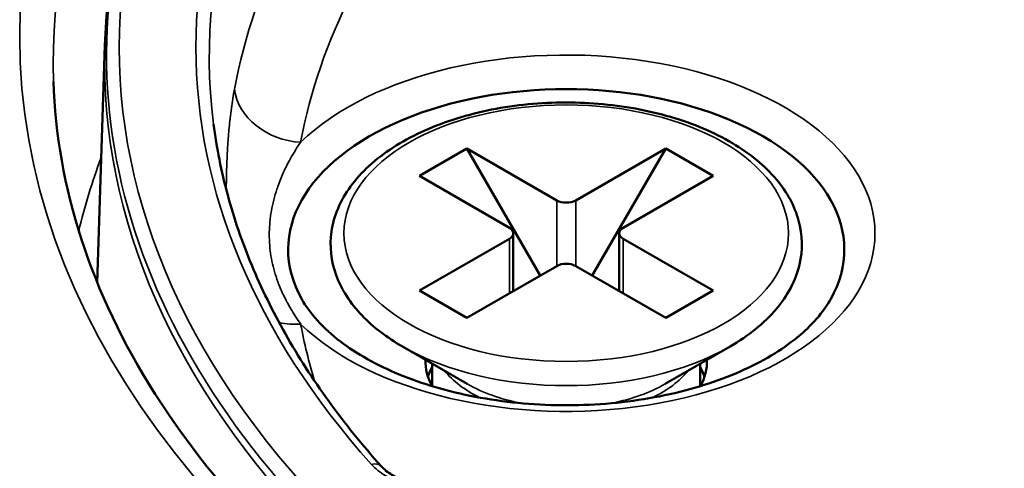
# Model space of a CAD drawing. Header units: millimetres. Extents: x 50 to 3176, y 50 to 2109.
# Tile 350 of 656: x 375.66 to 390.36, y 1799.6 to 1806.29. Entities that reach past the tile are written whole.
import ezdxf

# ---------------------------------------------------------------- set-up
doc = ezdxf.new("R2010")
doc.units = ezdxf.units.MM
doc.header["$LTSCALE"] = 10
doc.layers.add('Visible (ISO)', color=7, linetype='Continuous', lineweight=50)
doc.layers.add('Visible Narrow (ISO)', color=7, linetype='Continuous', lineweight=35)

msp = doc.modelspace()

# ---------------------------------------------------------------- linework, layer by layer
at = {"layer": 'Visible (ISO)'}
for p, q in [((376.934, 1805.9139), (376.8203, 1802.3675)), ((382.3345, 1804.3716), (381.6274, 1803.9633)), ((382.3345, 1804.3716), (383.678, 1803.5959)), ((383.4305, 1802.4732), (382.3345, 1804.3716)), ((383.9608, 1803.5959), (385.3043, 1804.3716)), ((385.3043, 1804.3716), (384.2083, 1802.4732)), ((385.3043, 1804.3716), (386.0115, 1803.9633)), ((381.6274, 1803.9633), (382.9709, 1803.1877)), ((384.668, 1803.1877), (386.0115, 1803.9633)), ((381.6274, 1802.2487), (382.9709, 1803.0244)), ((383.0295, 1803.106), (383.0295, 1802.2417)), ((384.6094, 1803.106), (384.6094, 1802.2417)), ((384.668, 1803.0244), (386.0115, 1802.2487)), ((382.3345, 1801.8404), (383.678, 1802.6161)), ((383.9608, 1802.6161), (385.3043, 1801.8404)), ((381.6274, 1802.2487), (382.3345, 1801.8404)), ((386.0115, 1802.2487), (385.3043, 1801.8404)), ((382.3431, 1800.8557), (381.3738, 1801.4153)), ((385.2958, 1800.8557), (386.265, 1801.4153)), ((381.8194, 1800.8215), (381.8194, 1801.158)), ((385.8194, 1800.8215), (385.8194, 1801.158))]:
    msp.add_line(p, q, dxfattribs=at)
for centre, major_axis, start_param, end_param in [((383.8194, 1802.8611), (4.15, 0), 5.9694574, 9.7385058), ((383.8194, 1803.6776), (-0.2, 0), 0.7853982, 2.3561945), ((382.8295, 1803.106), (0.2, 0), 5.4977871, 7.0685835), ((384.8094, 1803.106), (-0.2, 0), 5.4977871, 7.0685835), ((383.8194, 1802.5345), (0.2, 0), 0.7853982, 2.3561945), ((383.8194, 1801.1872), (-2.1, 0), 6.2599343, 6.5889415), ((383.8194, 1800.7382), (-2.1, 0), 5.9733407, 6.0969154), ((383.8194, 1800.7382), (-2.1, 0), 5.9733407, 6.0969154), ((383.8194, 1800.7382), (2.1, 0), 0.1862699, 0.3098446), ((383.8194, 1800.7382), (2.1, 0), 0.1862699, 0.3098446), ((383.8194, 1801.1872), (2.1, 0), 5.9774291, 6.3064363)]:
    msp.add_ellipse(centre, major_axis=major_axis, ratio=0.5773503, start_param=start_param, end_param=end_param, dxfattribs=at)
for points, knots in [([(377.7476, 1809.3616), (377.6475, 1809.1378), (377.5564, 1808.9123), (377.3922, 1808.4585), (377.3193, 1808.2302), (377.1918, 1807.7713), (377.1373, 1807.5407), (377.047, 1807.0779), (377.0112, 1806.8457), (376.9584, 1806.3804), (376.9415, 1806.1472), (376.934, 1805.9139)], [2.10351424, 2.10351424, 2.10351424, 2.10351424, 2.15034683, 2.15034683, 2.19717942, 2.19717942, 2.24401201, 2.24401201, 2.2908446, 2.2908446, 2.33767719, 2.33767719, 2.33767719, 2.33767719]), ([(376.1664, 1805.3736), (376.2171, 1803.7933), (376.7258, 1802.2131), (378.6111, 1799.2456), (379.9602, 1797.8571), (383.3524, 1795.4037), (385.3824, 1794.3351), (389.9331, 1792.613), (392.453, 1791.9598), (397.7306, 1791.1386), (400.4878, 1790.9715), (405.956, 1791.1429), (408.6659, 1791.4815), (413.7583, 1792.6281), (416.1401, 1793.4355), (420.3315, 1795.4292), (422.1409, 1796.6147), (425.016, 1799.2338), (426.0783, 1800.6663), (427.1876, 1803.204), (427.4377, 1804.2884), (427.4725, 1805.3736)], [0.8039155, 0.8039155, 0.8039155, 0.8039155, 1.136966, 1.136966, 1.4591097, 1.4591097, 1.7760174, 1.7760174, 2.0929416, 2.0929416, 2.4104107, 2.4104107, 2.7280363, 2.7280363, 3.0453488, 3.0453488, 3.3620954, 3.3620954, 3.6797647, 3.6797647, 3.9084735, 3.9084735, 3.9084735, 3.9084735]), ([(386.265, 1801.4153), (386.5392, 1801.5736), (386.7722, 1801.7604), (387.1234, 1802.174), (387.2445, 1802.4003), (387.3521, 1802.8545), (387.3478, 1803.0797), (387.2289, 1803.5127), (387.1148, 1803.7196), (386.7852, 1804.1118), (386.5618, 1804.2943), (386.0286, 1804.6108), (385.716, 1804.7431), (385.0388, 1804.9415), (384.6744, 1805.0077), (383.9305, 1805.0686), (383.5513, 1805.0636), (382.814, 1804.9833), (382.456, 1804.908), (381.7953, 1804.6926), (381.4928, 1804.5523), (380.9748, 1804.2167), (380.7592, 1804.0212), (380.4486, 1803.5954), (380.3496, 1803.3659), (380.2844, 1802.9121), (380.3088, 1802.6901), (380.4643, 1802.2634), (380.5975, 1802.0595), (380.9387, 1801.704), (381.1415, 1801.5494), (381.3738, 1801.4153)], [0, 0, 0, 0, 0.329597, 0.329597, 0.649587, 0.649587, 0.9426678, 0.9426678, 1.2372717, 1.2372717, 1.5570047, 1.5570047, 1.8865374, 1.8865374, 2.2152628, 2.2152628, 2.5427006, 2.5427006, 2.8702425, 2.8702425, 3.1992011, 3.1992011, 3.5284079, 3.5284079, 3.8442796, 3.8442796, 4.1343872, 4.1343872, 4.4330871, 4.4330871, 4.712389, 4.712389, 4.712389, 4.712389]), ([(378.5559, 1804.7349), (378.6016, 1804.3811), (378.6719, 1804.0281), (378.8617, 1803.326), (378.9811, 1802.9769), (379.2684, 1802.2845), (379.4363, 1801.9412), (379.8199, 1801.2628), (380.0355, 1800.9277), (380.5134, 1800.2677), (380.7755, 1799.9428), (381.0602, 1799.6242)], [2.430583, 2.430583, 2.430583, 2.430583, 2.51096488, 2.51096488, 2.59134676, 2.59134676, 2.67172865, 2.67172865, 2.75211053, 2.75211053, 2.83249163, 2.83249163, 2.83249163, 2.83249163]), ([(379.872, 1802.1216), (379.9911, 1801.9096), (380.1843, 1801.6905), (380.6901, 1801.3056), (380.987, 1801.1375), (381.669, 1800.8555), (382.054, 1800.7418), (382.8761, 1800.5844), (383.3136, 1800.5414), (384.1932, 1800.5335), (384.6351, 1800.569), (385.4733, 1800.7137), (385.8695, 1800.8228), (386.572, 1801.0977), (386.8788, 1801.2629), (387.376, 1801.6225), (387.5662, 1801.8163), (387.7219, 1802.0456), (387.7455, 1802.0837), (387.7669, 1802.1216)], [2.6699224, 2.6699224, 2.6699224, 2.6699224, 3.0053035, 3.0053035, 3.3055254, 3.3055254, 3.6067136, 3.6067136, 3.9114599, 3.9114599, 4.2176683, 4.2176683, 4.5226697, 4.5226697, 4.824191, 4.824191, 5.1240455, 5.1240455, 5.1840593, 5.1840593, 5.1840593, 5.1840593]), ([(381.0602, 1799.6242), (381.0984, 1799.5816), (381.1524, 1799.5373), (381.2838, 1799.4591), (381.3622, 1799.4239), (381.5347, 1799.3678), (381.6309, 1799.3462), (381.8312, 1799.3196), (381.938, 1799.3147), (382.1481, 1799.3229), (382.254, 1799.3364), (382.3995, 1799.3684), (382.4455, 1799.3807), (382.4893, 1799.3947)], [0, 0, 0, 0, 0.03091997, 0.03091997, 0.0612206, 0.0612206, 0.09177845, 0.09177845, 0.12314052, 0.12314052, 0.15498264, 0.15498264, 0.17035782, 0.17035782, 0.17035782, 0.17035782])]:
    msp.add_open_spline(points, degree=3, knots=knots, dxfattribs=at)
at = {"layer": 'Visible Narrow (ISO)'}
for p, q in [((383.678, 1802.6161), (383.678, 1803.5959)), ((383.9608, 1803.5959), (383.9608, 1802.6161)), ((382.9709, 1802.2079), (382.9709, 1803.0244)), ((384.668, 1803.0244), (384.668, 1802.2079))]:
    msp.add_line(p, q, dxfattribs=at)
for centre, major_axis in [((401.8194, 1806.0454), (26.1573, 0)), ((383.8194, 1803.106), (-3.3172, 0))]:
    msp.add_ellipse(centre, major_axis=major_axis, ratio=0.5773503, dxfattribs=at)
for centre, major_axis, ratio, start_param, end_param in [((401.8194, 1805.6478), (25.6575, 0), 0.5773503, 6.264668, 9.4432953), ((401.8194, 1805.8821), (-24.6727, 0), 0.5773503, 5.7358405, 6.8305301), ((401.8194, 1805.8821), (-23.5269, 0), 0.5773503, 5.8068874, 6.7594832), ((401.8194, 1805.7359), (-23.328, 0), 0.5773503, 5.8068874, 6.3575738), ((401.8194, 1803.8372), (-23.0836, 0), 0.5773503, 5.8182899, 6.1765675), ((401.8194, 1805.7732), (-24.8613, 0), 0.5773503, 6.0305051, 6.8305301), ((401.8194, 1803.106), (-22.0891, 0), 0.5773503, 5.8183005, 6.1765675), ((383.8194, 1803.106), (4.6083, 0), 0.5773503, 3.6768829, 8.8894877), ((401.8194, 1805.6478), (24.8897, 0), 0.5773503, 3.1230754, 6.3017026), ((379.8558, 1805.2796), (-0.9832, 0.1823), 0.8118603, 0.2540936, 1.7201701), ((401.8194, 1801.1357), (-25.5128, 0), 0.5773503, 6.0707146, 6.1466761), ((379.8558, 1802.5654), (-0.9832, -0.1823), 0.8118603, 1.0914901, 1.4214224), ((401.8194, 1803.106), (-22.0891, 0), 0.5773503, 0.1066178, 0.1739121), ((383.8194, 1802.8272), (-3.4586, 0), 0.5773503, 0.7853982, 2.3561945), ((383.8194, 1801.5349), (-2, 0), 0.5773503, 0.4310359, 0.872636), ((383.8194, 1801.5349), (-2, 0), 0.5773503, 2.2689567, 2.7105568), ((383.8194, 1801.7081), (2.0879, 0), 0.5773503, 3.9269908, 4.3809596), ((383.8194, 1801.7081), (2.0879, 0), 0.5773503, 5.0438184, 5.4977871), ((380.9111, 1799.491), (0.1491, 0.1333), 0.7256192, 0.0000858, 0.9955425)]:
    msp.add_ellipse(centre, major_axis=major_axis, ratio=ratio, start_param=start_param, end_param=end_param, dxfattribs=at)
for points, knots in [([(378.7459, 1803.7558), (378.7459, 1803.7649), (378.746, 1803.7741), (378.7461, 1803.8195), (378.7464, 1803.856), (378.7472, 1803.9124), (378.7475, 1803.9318), (378.7488, 1803.9976), (378.7501, 1804.0445), (378.7523, 1804.1096), (378.7529, 1804.1274), (378.7554, 1804.1913), (378.7575, 1804.238), (378.7613, 1804.31), (378.7627, 1804.3348), (378.7647, 1804.3693), (378.7653, 1804.3789), (378.7688, 1804.4342), (378.772, 1804.4804), (378.7779, 1804.5562), (378.7803, 1804.5855), (378.7869, 1804.6605), (378.7912, 1804.7065), (378.7976, 1804.7681), (378.7992, 1804.7834), (378.8017, 1804.8059), (378.8025, 1804.8132), (378.809, 1804.8706), (378.8152, 1804.9211), (378.8234, 1804.9827), (378.8249, 1804.9936), (378.8333, 1805.0539), (378.8408, 1805.1033), (378.8497, 1805.1575), (378.8506, 1805.1624), (378.8563, 1805.1968), (378.8615, 1805.2262), (378.8669, 1805.2554)], [0.49885588, 0.49885588, 0.49885588, 0.49885588, 0.50921523, 0.50921523, 0.55003756, 0.55003756, 0.57142857, 0.57142857, 0.62186743, 0.62186743, 0.64061934, 0.64061934, 0.68905318, 0.68905318, 0.71428571, 0.71428571, 0.72394236, 0.72394236, 0.76987773, 0.76987773, 0.79846887, 0.79846887, 0.84269176, 0.84269176, 0.85714286, 0.85714286, 0.86404378, 0.86404378, 0.91142324, 0.91142324, 0.92160876, 0.92160876, 0.96774341, 0.96774341, 0.97238412, 0.97238412, 0.99999999, 0.99999999, 0.99999999, 0.99999999]), ([(379.8558, 1801.7489), (379.8039, 1801.823), (379.7549, 1801.8983), (379.6712, 1802.0404), (379.6354, 1802.1068), (379.573, 1802.236), (379.5458, 1802.2986), (379.5194, 1802.3684), (379.5171, 1802.3744), (379.4961, 1802.4315), (379.4791, 1802.4832), (379.4497, 1802.5863), (379.4371, 1802.6378), (379.4162, 1802.7411), (379.4079, 1802.7929), (379.3954, 1802.8968), (379.3913, 1802.9488), (379.3882, 1803.0273), (379.3877, 1803.0535), (379.3877, 1803.1323), (379.3897, 1803.185), (379.398, 1803.2914), (379.4044, 1803.345), (379.4212, 1803.4528), (379.4318, 1803.5069), (379.4572, 1803.6159), (379.4722, 1803.6707), (379.4973, 1803.7512), (379.5059, 1803.7773), (379.5391, 1803.8725), (379.5664, 1803.9409), (379.6289, 1804.0802), (379.6646, 1804.1508), (379.7501, 1804.3039), (379.8013, 1804.3854), (379.8558, 1804.4632)], [0, 0, 0, 0, 0.0926342, 0.0926342, 0.1713171, 0.1713171, 0.2431904, 0.2431904, 0.25, 0.25, 0.3073599, 0.3073599, 0.3631527, 0.3631527, 0.4182934, 0.4182934, 0.4727635, 0.4727635, 0.5, 0.5, 0.5544095, 0.5544095, 0.6096058, 0.6096058, 0.66542, 0.66542, 0.7225452, 0.7225452, 0.75, 0.75, 0.8236021, 0.8236021, 0.9028002, 0.9028002, 1, 1, 1, 1])]:
    msp.add_open_spline(points, degree=3, knots=knots, dxfattribs=at)
msp.add_open_spline([(380.9111, 1799.6543), (380.9732, 1799.5898), (381.1123, 1799.4779), (381.3595, 1799.3693), (381.6625, 1799.295), (381.9661, 1799.2731), (382.2913, 1799.2982), (382.4676, 1799.3399), (382.5503, 1799.3676)], degree=3, dxfattribs=at)

doc.saveas('drawing.dxf')
